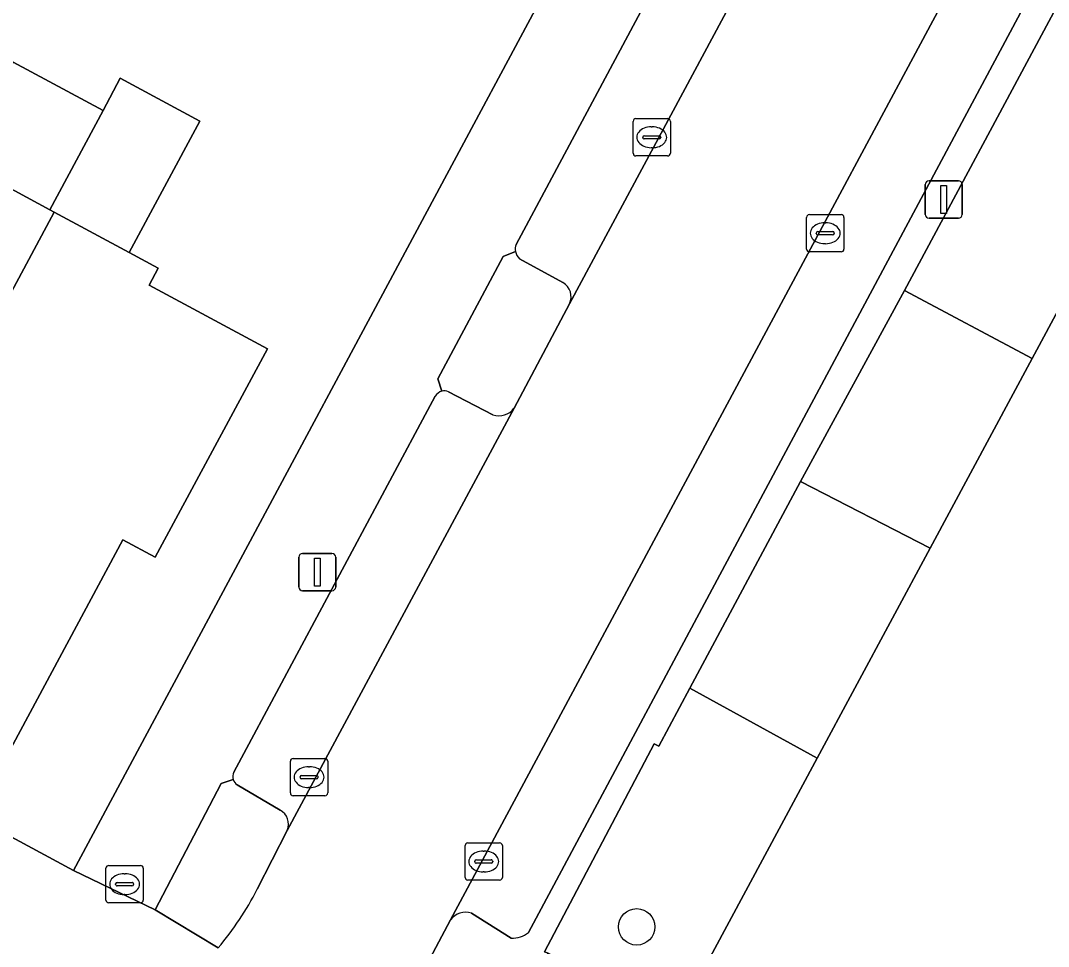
# Model space of a CAD drawing. Extents: x 159262 to 160143, y 383399 to 384319.
# Drawn here: x 159921.36 to 159948.94, y 383829.05 to 383853.89 of the extents above; entities that cross this region are included whole.
import ezdxf

# ---------------------------------------------------------------- set-up
doc = ezdxf.new("R2010")
doc.units = 0
for name, color, linetype in [('IMGEO_Boom', 7, 'Continuous'), ('IMGEO_Brandkraan', 7, 'Continuous'), ('IMGEO_Erf', 7, 'Continuous'), ('IMGEO_Groenvoorziening', 7, 'Continuous'), ('IMGEO_Kolk', 7, 'Continuous'), ('IMGEO_Lichtmast', 7, 'Continuous'), ('IMGEO_Pand', 7, 'Continuous'), ('IMGEO_Parkeervlak_open', 7, 'Continuous'), ('IMGEO_Rijbaan_lokaal_open', 7, 'Continuous'), ('IMGEO_Voetpad_open', 7, 'Continuous')]:
    doc.layers.add(name, color=color, linetype=linetype)

msp = doc.modelspace()

# ---------------------------------------------------------------- linework, layer by layer
at = {"layer": 'IMGEO_Boom'}
msp.add_circle((159937.895, 383829.576), 0.489, dxfattribs=at)
at = {"layer": 'IMGEO_Brandkraan'}
for p, q in [((159923.655, 383830.296), (159923.655, 383831.148)), ((159923.73, 383831.222), (159924.582, 383831.222)), ((159924.656, 383831.148), (159924.656, 383830.296)), ((159924.143, 383831.002), (159924.168, 383831.002)), ((159923.914, 383830.716), (159923.914, 383830.728)), ((159924.352, 383830.679), (159923.954, 383830.679)), ((159923.957, 383830.765), (159924.355, 383830.765)), ((159924.398, 383830.728), (159924.398, 383830.716)), ((159924.166, 383830.442), (159924.141, 383830.442)), ((159924.582, 383830.222), (159923.73, 383830.222))]:
    msp.add_line(p, q, dxfattribs=at)
for points in [[(159923.655, 383830.296), (159923.655, 383831.148)], [(159923.73, 383831.222), (159924.582, 383831.222)], [(159924.656, 383831.148), (159924.656, 383830.296)], [(159924.582, 383830.222), (159923.73, 383830.222)]]:
    msp.add_lwpolyline(points, dxfattribs=at)
for centre, radius, start, end in [((159923.732, 383831.146), 0.0765, 91.552, 178.448), ((159923.732, 383831.146), 0.0765, 91.552, 178.448), ((159924.58, 383831.146), 0.0765, 1.552, 88.448), ((159924.58, 383831.146), 0.0765, 1.552, 88.448), ((159923.954, 383830.725), 0.0403, 85.8775, 175.7526), ((159923.951, 383830.715), 0.0366, 178.938, 274.7102), ((159924.355, 383830.722), 0.043, 264.8664, 352.4533), ((159924.359, 383830.727), 0.0386, 1.7309, 96.639), ((159923.732, 383830.298), 0.0765, 181.552, 268.448), ((159923.732, 383830.298), 0.0765, 181.552, 268.448), ((159924.58, 383830.298), 0.0765, 271.552, 358.448), ((159924.58, 383830.298), 0.0765, 271.552, 358.448)]:
    msp.add_arc(centre, radius, start, end, dxfattribs=at)
for centre, major_axis, ratio, start_param, end_param in [((159924.142, 383830.722), (-0.387, 0.002), 0.722429, 4.712389, 7.853982), ((159924.167, 383830.722), (-0.39, 0.002), 0.717154, 1.570796, 4.712389)]:
    msp.add_ellipse(centre, major_axis=major_axis, ratio=ratio, start_param=start_param, end_param=end_param, dxfattribs=at)
at = {"layer": 'IMGEO_Erf'}
msp.add_lwpolyline([(159921.166, 383852.773), (159923.577, 383851.476), (159924.041, 383852.341), (159926.177, 383851.192), (159924.28, 383847.668), (159925.06, 383847.248), (159924.813, 383846.788), (159927.988, 383845.08), (159924.98, 383839.49), (159924.107, 383839.959), (159920.111, 383832.524), (159922.785, 383831.084), (159936.227, 383856.152), (159936.31, 383856.307), (159923.027, 383863.346), (159921.915, 383861.273), (159917.393, 383863.698)], dxfattribs=at)
at = {"layer": 'IMGEO_Groenvoorziening'}
for points in [[(159934.643, 383847.691), (159934.316, 383847.558), (159932.562, 383844.273), (159932.667, 383843.944)], [(159935.917, 383846.858), (159934.753, 383847.498)], [(159934.604, 383843.49), (159936.089, 383846.292)], [(159932.845, 383843.93), (159934.04, 383843.315)], [(159927.068, 383833.525), (159926.749, 383833.42), (159924.973, 383830.037), (159926.669, 383829.015)], [(159928.327, 383832.71), (159927.177, 383833.386)], [(159927.714, 383830.583), (159928.521, 383832.165)]]:
    msp.add_lwpolyline(points, dxfattribs=at)
msp.add_lwpolyline([(159942.738, 383834.101), (159939.322, 383835.983), (159938.488, 383834.426), (159938.364, 383834.487), (159935.424, 383828.904), (159935.518, 383828.873), (159938.972, 383827.099)], close=True, dxfattribs=at)
for centre, radius, start, end in [((159934.978, 383847.754), 0.341, 190.6631, 228.6987), ((159935.708, 383846.485), 0.427, 333.0623, 60.7444), ((159932.734, 383843.661), 0.291, 67.6336, 103.3721), ((159934.208, 383843.769), 0.484, 249.6554, 324.8211), ((159927.312, 383833.604), 0.256, 197.9449, 238.2603), ((159928.125, 383832.331), 0.429, 337.2195, 61.9682), ((159920.271, 383834.411), 8.37, 319.8552, 332.7816)]:
    msp.add_arc(centre, radius, start, end, dxfattribs=at)
at = {"layer": 'IMGEO_Kolk'}
for p, q in [((159937.799, 383850.33), (159937.799, 383851.182)), ((159937.874, 383851.256), (159938.726, 383851.256)), ((159938.287, 383851.036), (159938.312, 383851.036)), ((159938.8, 383851.182), (159938.8, 383850.33)), ((159938.058, 383850.75), (159938.058, 383850.762)), ((159938.101, 383850.799), (159938.499, 383850.799)), ((159938.542, 383850.762), (159938.542, 383850.75)), ((159938.496, 383850.713), (159938.098, 383850.713)), ((159938.31, 383850.476), (159938.285, 383850.476)), ((159938.726, 383850.256), (159937.874, 383850.256)), ((159942.454, 383847.756), (159942.454, 383848.608)), ((159942.529, 383848.682), (159943.381, 383848.682)), ((159943.455, 383848.608), (159943.455, 383847.756)), ((159942.942, 383848.462), (159942.967, 383848.462)), ((159942.713, 383848.176), (159942.713, 383848.188)), ((159943.151, 383848.139), (159942.753, 383848.139)), ((159942.756, 383848.225), (159943.154, 383848.225)), ((159943.197, 383848.188), (159943.197, 383848.176)), ((159942.965, 383847.902), (159942.94, 383847.902)), ((159943.381, 383847.682), (159942.529, 383847.682)), ((159928.604, 383833.167), (159928.604, 383834.019)), ((159928.679, 383834.093), (159929.531, 383834.093)), ((159929.605, 383834.019), (159929.605, 383833.167)), ((159928.906, 383833.636), (159929.304, 383833.636)), ((159929.092, 383833.873), (159929.117, 383833.873)), ((159928.863, 383833.587), (159928.863, 383833.599)), ((159929.301, 383833.55), (159928.903, 383833.55)), ((159929.347, 383833.599), (159929.347, 383833.587)), ((159929.531, 383833.093), (159928.679, 383833.093)), ((159929.115, 383833.313), (159929.09, 383833.313)), ((159933.292, 383830.903), (159933.292, 383831.755)), ((159933.367, 383831.829), (159934.219, 383831.829)), ((159934.293, 383831.755), (159934.293, 383830.903)), ((159933.78, 383831.609), (159933.805, 383831.609)), ((159933.551, 383831.323), (159933.551, 383831.335)), ((159933.989, 383831.286), (159933.591, 383831.286)), ((159933.594, 383831.372), (159933.992, 383831.372)), ((159934.035, 383831.335), (159934.035, 383831.323)), ((159933.803, 383831.049), (159933.778, 383831.049)), ((159934.219, 383830.829), (159933.367, 383830.829))]:
    msp.add_line(p, q, dxfattribs=at)
for points in [[(159937.799, 383850.33), (159937.799, 383851.182)], [(159937.874, 383851.256), (159938.726, 383851.256)], [(159938.8, 383851.182), (159938.8, 383850.33)], [(159938.726, 383850.256), (159937.874, 383850.256)], [(159942.454, 383847.756), (159942.454, 383848.608)], [(159942.529, 383848.682), (159943.381, 383848.682)], [(159943.455, 383848.608), (159943.455, 383847.756)], [(159943.381, 383847.682), (159942.529, 383847.682)], [(159928.604, 383833.167), (159928.604, 383834.019)], [(159928.679, 383834.093), (159929.531, 383834.093)], [(159929.605, 383834.019), (159929.605, 383833.167)], [(159929.531, 383833.093), (159928.679, 383833.093)], [(159933.292, 383830.903), (159933.292, 383831.755)], [(159933.367, 383831.829), (159934.219, 383831.829)], [(159934.293, 383831.755), (159934.293, 383830.903)], [(159934.219, 383830.829), (159933.367, 383830.829)]]:
    msp.add_lwpolyline(points, dxfattribs=at)
for centre, radius, start, end in [((159937.876, 383851.18), 0.0765, 91.552, 178.448), ((159937.876, 383851.18), 0.0765, 91.552, 178.448), ((159938.724, 383851.18), 0.0765, 1.552, 88.448), ((159938.724, 383851.18), 0.0765, 1.552, 88.448), ((159938.098, 383850.759), 0.0403, 85.8775, 175.7526), ((159938.095, 383850.749), 0.0366, 178.938, 274.7102), ((159938.499, 383850.756), 0.043, 264.8664, 352.4533), ((159938.503, 383850.761), 0.0386, 1.7309, 96.639), ((159937.876, 383850.332), 0.0765, 181.552, 268.448), ((159937.876, 383850.332), 0.0765, 181.552, 268.448), ((159938.724, 383850.332), 0.0765, 271.552, 358.448), ((159938.724, 383850.332), 0.0765, 271.552, 358.448), ((159942.531, 383848.606), 0.0765, 91.552, 178.448), ((159942.531, 383848.606), 0.0765, 91.552, 178.448), ((159943.379, 383848.606), 0.0765, 1.552, 88.448), ((159943.379, 383848.606), 0.0765, 1.552, 88.448), ((159942.753, 383848.185), 0.0403, 85.8775, 175.7526), ((159942.75, 383848.175), 0.0366, 178.938, 274.7102), ((159943.154, 383848.182), 0.043, 264.8664, 352.4533), ((159943.158, 383848.187), 0.0386, 1.7309, 96.639), ((159942.531, 383847.758), 0.0765, 181.552, 268.448), ((159942.531, 383847.758), 0.0765, 181.552, 268.448), ((159943.379, 383847.758), 0.0765, 271.552, 358.448), ((159943.379, 383847.758), 0.0765, 271.552, 358.448), ((159928.681, 383834.017), 0.0765, 91.552, 178.448), ((159928.681, 383834.017), 0.0765, 91.552, 178.448), ((159929.529, 383834.017), 0.0765, 1.552, 88.448), ((159929.529, 383834.017), 0.0765, 1.552, 88.448), ((159928.903, 383833.596), 0.0403, 85.8775, 175.7526), ((159929.308, 383833.598), 0.0386, 1.7309, 96.639), ((159928.9, 383833.586), 0.0366, 178.938, 274.7102), ((159929.304, 383833.593), 0.043, 264.8664, 352.4533), ((159928.681, 383833.169), 0.0765, 181.552, 268.448), ((159928.681, 383833.169), 0.0765, 181.552, 268.448), ((159929.529, 383833.169), 0.0765, 271.552, 358.448), ((159929.529, 383833.169), 0.0765, 271.552, 358.448), ((159933.369, 383831.753), 0.0765, 91.552, 178.448), ((159933.369, 383831.753), 0.0765, 91.552, 178.448), ((159934.217, 383831.753), 0.0765, 1.552, 88.448), ((159934.217, 383831.753), 0.0765, 1.552, 88.448), ((159933.591, 383831.332), 0.0403, 85.8775, 175.7526), ((159933.588, 383831.322), 0.0366, 178.938, 274.7102), ((159933.992, 383831.329), 0.043, 264.8664, 352.4533), ((159933.996, 383831.334), 0.0386, 1.7309, 96.639), ((159933.369, 383830.905), 0.0765, 181.552, 268.448), ((159933.369, 383830.905), 0.0765, 181.552, 268.448), ((159934.217, 383830.905), 0.0765, 271.552, 358.448), ((159934.217, 383830.905), 0.0765, 271.552, 358.448)]:
    msp.add_arc(centre, radius, start, end, dxfattribs=at)
for centre, major_axis, ratio, start_param, end_param in [((159938.286, 383850.756), (-0.387, 0.002), 0.722429, 4.712389, 7.853982), ((159938.311, 383850.756), (-0.39, 0.002), 0.717154, 1.570796, 4.712389), ((159942.941, 383848.182), (-0.387, 0.002), 0.722429, 4.712389, 7.853982), ((159942.966, 383848.182), (-0.39, 0.002), 0.717154, 1.570796, 4.712389), ((159929.091, 383833.593), (-0.387, 0.002), 0.722429, 4.712389, 7.853982), ((159929.116, 383833.593), (-0.39, 0.002), 0.717154, 1.570796, 4.712389), ((159933.779, 383831.329), (-0.387, 0.002), 0.722429, 4.712389, 7.853982), ((159933.804, 383831.329), (-0.39, 0.002), 0.717154, 1.570796, 4.712389)]:
    msp.add_ellipse(centre, major_axis=major_axis, ratio=ratio, start_param=start_param, end_param=end_param, dxfattribs=at)
at = {"layer": 'IMGEO_Lichtmast'}
for p, q in [((159945.64, 383848.686), (159945.64, 383849.486)), ((159945.64, 383849.486), (159945.64, 383848.686)), ((159945.74, 383849.586), (159946.53, 383849.586)), ((159946.53, 383849.586), (159945.74, 383849.586)), ((159946.63, 383849.486), (159946.63, 383848.686)), ((159946.63, 383848.686), (159946.63, 383849.486)), ((159946.53, 383848.586), (159945.74, 383848.586)), ((159945.74, 383848.586), (159946.53, 383848.586)), ((159928.83, 383838.692), (159928.83, 383839.492)), ((159928.83, 383839.492), (159928.83, 383838.692)), ((159928.93, 383839.592), (159929.72, 383839.592)), ((159929.72, 383839.592), (159928.93, 383839.592)), ((159929.82, 383839.492), (159929.82, 383838.692)), ((159929.82, 383838.692), (159929.82, 383839.492)), ((159929.72, 383838.592), (159928.93, 383838.592)), ((159928.93, 383838.592), (159929.72, 383838.592))]:
    msp.add_line(p, q, dxfattribs=at)
for points in [[(159946.06, 383849.461), (159946.21, 383849.461), (159946.21, 383848.711), (159946.06, 383848.711), (159946.06, 383849.461)], [(159929.25, 383839.467), (159929.4, 383839.467), (159929.4, 383838.717), (159929.25, 383838.717), (159929.25, 383839.467)]]:
    msp.add_lwpolyline(points, dxfattribs=at)
for centre, start, end in [((159945.74, 383849.486), 90, 180), ((159945.74, 383849.486), 90, 180), ((159946.53, 383849.486), 0, 90), ((159946.53, 383849.486), 360, 90), ((159945.74, 383848.686), 180, 270), ((159945.74, 383848.686), 180, 270), ((159946.53, 383848.686), 270, 0), ((159946.53, 383848.686), 270, 0), ((159928.93, 383839.492), 90, 180), ((159928.93, 383839.492), 90, 180), ((159929.72, 383839.492), 0, 90), ((159929.72, 383839.492), 360, 90), ((159928.93, 383838.692), 180, 270), ((159928.93, 383838.692), 180, 270), ((159929.72, 383838.692), 270, 0), ((159929.72, 383838.692), 270, 0)]:
    msp.add_arc(centre, 0.1, start, end, dxfattribs=at)
at = {"layer": 'IMGEO_Pand'}
msp.add_lwpolyline([(160000.004, 383862.31), (159996.297, 383864.172), (159997.453, 383866.309), (159994.592, 383867.874), (159992.772, 383868.869), (159988.43, 383871.244), (159988.312, 383871.308), (159987.985, 383870.712), (159982.897, 383873.44), (159973.382, 383878.542), (159968.151, 383881.346), (159964.333, 383874.249), (159948.506, 383844.824), (159945.767, 383839.733), (159942.738, 383834.101), (159938.972, 383827.099), (159938.917, 383826.997), (159943.325, 383824.634), (159959.141, 383816.156), (159962.695, 383822.751), (159976.813, 383815.177)], dxfattribs=at)
for points in [[(159923.577, 383851.476), (159921.166, 383852.773), (159919.735, 383850.113), (159922.15, 383848.814)], [(159923.577, 383851.476), (159922.15, 383848.814), (159922.267, 383848.751), (159924.28, 383847.668), (159926.177, 383851.192), (159924.041, 383852.341)], [(159922.267, 383848.751), (159922.15, 383848.814), (159919.735, 383850.113), (159919.395, 383850.296), (159916.136, 383844.238), (159914.014, 383845.379), (159910.031, 383837.951), (159915.033, 383835.258)], [(159927.988, 383845.08), (159924.813, 383846.788), (159925.06, 383847.248), (159924.28, 383847.668), (159922.267, 383848.751), (159915.033, 383835.258), (159920.111, 383832.524), (159924.107, 383839.959), (159924.98, 383839.49)]]:
    msp.add_lwpolyline(points, close=True, dxfattribs=at)
at = {"layer": 'IMGEO_Parkeervlak_open'}
for points in [[(159961.699, 383883.447), (159948.161, 383858.208), (159946.629, 383855.352), (159932.902, 383829.761)], [(159934.991, 383829.423), (159963.101, 383881.967)], [(159940.044, 383857.946), (159934.662, 383847.88)], [(159936.089, 383846.292), (159942.173, 383857.615)], [(159934.753, 383847.498), (159935.917, 383846.858)], [(159934.04, 383843.315), (159932.845, 383843.93)], [(159932.49, 383843.814), (159927.086, 383833.727)], [(159928.521, 383832.165), (159934.604, 383843.49)], [(159927.177, 383833.386), (159928.327, 383832.71)], [(159933.462, 383829.943), (159934.532, 383829.274)]]:
    msp.add_lwpolyline(points, dxfattribs=at)
msp.add_lwpolyline([(159964.333, 383874.249), (159960.905, 383876.134), (159945.085, 383846.649), (159948.506, 383844.824)], close=True, dxfattribs=at)
for centre, radius, start, end in [((159934.976, 383847.753), 0.339, 157.9823, 190.5365), ((159934.978, 383847.754), 0.341, 190.6631, 228.6987), ((159935.708, 383846.485), 0.427, 333.0623, 60.7444), ((159932.735, 383843.666), 0.286, 103.7298, 148.862), ((159932.734, 383843.661), 0.291, 67.6336, 103.3721), ((159934.208, 383843.769), 0.484, 249.6554, 324.8211), ((159927.309, 383833.605), 0.254, 151.4042, 198.4116), ((159927.312, 383833.604), 0.256, 197.9449, 238.2603), ((159928.125, 383832.331), 0.429, 337.2195, 61.9682), ((159933.301, 383829.485), 0.486, 70.6836, 145.3247), ((159934.561, 383829.965), 0.692, 267.5642, 308.4046)]:
    msp.add_arc(centre, radius, start, end, dxfattribs=at)
at = {"layer": 'IMGEO_Rijbaan_lokaal_open'}
for points in [[(159932.902, 383829.761), (159946.629, 383855.352), (159942.226, 383857.747), (159942.173, 383857.615), (159936.089, 383846.292), (159934.604, 383843.49), (159928.521, 383832.165), (159927.714, 383830.583)], [(159925.576, 383816.083), (159926.828, 383818.404), (159929.845, 383823.994), (159932.902, 383829.761)]]:
    msp.add_lwpolyline(points, dxfattribs=at)
msp.add_lwpolyline([(159948.506, 383844.824), (159945.085, 383846.649), (159942.293, 383841.527), (159945.767, 383839.733)], close=True, dxfattribs=at)
msp.add_arc((159920.271, 383834.411), 8.37, 319.8552, 332.7816, dxfattribs=at)
at = {"layer": 'IMGEO_Voetpad_open'}
for points in [[(159955.439, 383886.387), (159955.298, 383886.696), (159958.744, 383893.095), (159956.605, 383894.247), (159953.134, 383887.858), (159942.937, 383868.647), (159942.879, 383868.538), (159942.471, 383867.778), (159936.984, 383857.563), (159936.522, 383856.702), (159936.31, 383856.307), (159936.227, 383856.152), (159922.785, 383831.084), (159924.973, 383830.037), (159926.749, 383833.42), (159927.068, 383833.525)], [(159963.101, 383881.967), (159934.991, 383829.423)], [(159932.902, 383829.761), (159929.845, 383823.994), (159926.828, 383818.404), (159929.096, 383817.206), (159929.446, 383817.857), (159929.551, 383817.783), (159932.625, 383823.445), (159935.518, 383828.873), (159935.424, 383828.904), (159938.364, 383834.487), (159938.488, 383834.426), (159939.322, 383835.983), (159942.293, 383841.527), (159945.085, 383846.649), (159960.905, 383876.134)], [(159934.662, 383847.88), (159940.044, 383857.946)], [(159932.667, 383843.944), (159932.562, 383844.273), (159934.316, 383847.558), (159934.643, 383847.691)], [(159927.086, 383833.727), (159932.49, 383843.814)], [(159926.669, 383829.015), (159924.973, 383830.037), (159922.785, 383831.084), (159920.111, 383832.524), (159915.033, 383835.258), (159910.031, 383837.951), (159905.03, 383840.644), (159900.029, 383843.337)], [(159934.532, 383829.274), (159933.462, 383829.943)]]:
    msp.add_lwpolyline(points, dxfattribs=at)
msp.add_lwpolyline([(159945.767, 383839.733), (159942.293, 383841.527), (159939.322, 383835.983), (159942.738, 383834.101)], close=True, dxfattribs=at)
for centre, radius, start, end in [((159934.976, 383847.753), 0.339, 157.9823, 190.5365), ((159932.735, 383843.666), 0.286, 103.7298, 148.862), ((159927.309, 383833.605), 0.254, 151.4042, 198.4116), ((159933.301, 383829.485), 0.486, 70.6836, 145.3247), ((159934.561, 383829.965), 0.692, 267.5642, 308.4046)]:
    msp.add_arc(centre, radius, start, end, dxfattribs=at)

doc.saveas('drawing.dxf')
